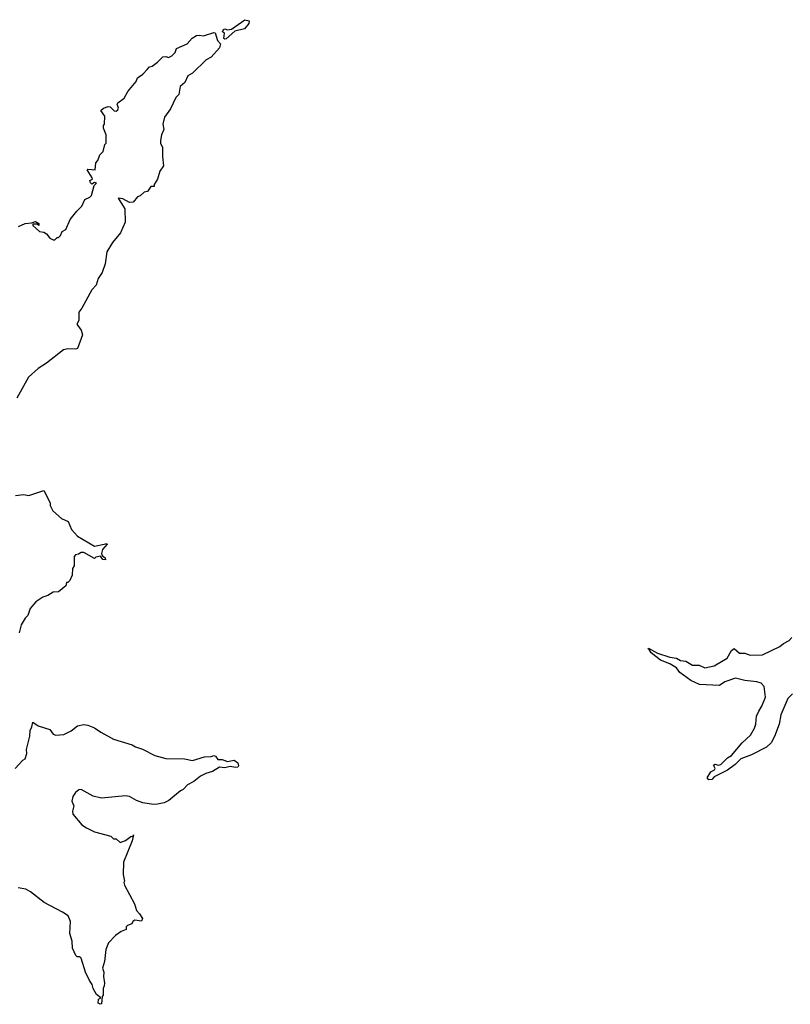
# Model space of a CAD drawing. Extents: x 2293139 to 2515392, y 824115 to 1006937.
# Tile 361 of 417: x 2466016 to 2471764, y 858407 to 865744. Entities that reach past the tile are written whole.
import ezdxf

# ---------------------------------------------------------------- set-up
doc = ezdxf.new("R2010")
doc.units = 0

msp = doc.modelspace()

# ---------------------------------------------------------------- linework, layer by layer
at = {"layer": '0CON10XD'}
for points in [[(2467545, 865598), (2467539.2, 865605), (2467543.3, 865643.3), (2467527.5, 865655), (2467535, 865670), (2467545, 865676), (2467565, 865667.5), (2467596, 865674), (2467695, 865744.3), (2467726.7, 865735), (2467724, 865715), (2467693.8, 865676.2), (2467621.4, 865658.6), (2467555, 865602.5), (2467545, 865598)], [(2466007, 864203), (2466056.4, 864226.4), (2466105, 864230), (2466135, 864240), (2466160, 864225), (2466158.3, 864211.7), (2466145, 864220), (2466115, 864220), (2466115, 864210), (2466162.5, 864165), (2466195, 864160), (2466215, 864147.5), (2466240, 864115), (2466265, 864102.5), (2466277, 864103), (2466295, 864120), (2466305, 864120), (2466320, 864135), (2466333.6, 864166.4), (2466359.3, 864180.7), (2466393.3, 864255), (2466442.3, 864317.7), (2466480, 864355), (2466502.5, 864405), (2466538.8, 864421.2), (2466552.5, 864435), (2466572.5, 864507.5), (2466590, 864525), (2466575, 864530), (2466555, 864517.5), (2466545, 864527.5), (2466540, 864545), (2466560, 864555), (2466557.5, 864565), (2466520, 864625), (2466525, 864630), (2466580, 864625), (2466583, 864677), (2466600, 864695), (2466613, 864737), (2466638.3, 864761.7), (2466650, 864815), (2466660, 864825), (2466660, 864885), (2466640, 864935), (2466640, 864955), (2466647.5, 864965), (2466650, 865025), (2466621.7, 865068.3), (2466640, 865085), (2466675, 865097.5), (2466690, 865095), (2466720, 865065), (2466735, 865063.8), (2466748, 865072), (2466752.5, 865085), (2466742.5, 865115), (2466747.5, 865125), (2466795, 865160), (2466821.7, 865208.3), (2466885, 865282.5), (2466895, 865310), (2466935, 865337.5), (2466966.7, 865373.3), (2466985, 865392.5), (2467005, 865397.5), (2467045, 865427.5), (2467083, 865467), (2467105, 865470), (2467125, 865462.5), (2467150, 865475), (2467175, 865500), (2467185, 865530), (2467264.4, 865565.6), (2467302.3, 865607.7), (2467335, 865626), (2467355, 865630), (2467385.9, 865624.1), (2467465, 865650), (2467475, 865646.7), (2467490.2, 865590.2), (2467513.8, 865563.8), (2467506.3, 865533.7), (2467445, 865464.2), (2467406.7, 865445), (2467305, 865346.2), (2467270.8, 865325), (2467246.9, 865275), (2467213.4, 865246.6), (2467202.6, 865187.4), (2467180.8, 865165), (2467140.4, 865079.5), (2467095, 865018.8), (2467082.9, 864965), (2467092, 864925), (2467072.5, 864885), (2467066.2, 864845), (2467066.2, 864825), (2467081.7, 864791.7), (2467080, 864725), (2467087.5, 864655), (2467060, 864615), (2467043.3, 864555), (2467020, 864515), (2467018.3, 864501.7), (2466995, 864500), (2466970, 864465), (2466945, 864460), (2466915, 864432.5), (2466895, 864423.3), (2466862.5, 864385), (2466835, 864382.9), (2466785, 864409.2), (2466750, 864415), (2466799.2, 864335), (2466802, 864235), (2466768.6, 864155), (2466708.9, 864085), (2466666.9, 864015), (2466652.5, 863925), (2466630.8, 863859.2), (2466601.2, 863815), (2466587.5, 863765), (2466555, 863731.2), (2466480.5, 863595), (2466457.1, 863565), (2466457.8, 863502.2), (2466442.5, 863475), (2466475, 863430), (2466483.3, 863395), (2466446.7, 863295), (2466435, 863288.8), (2466375, 863292.5), (2466342.5, 863285), (2466215.7, 863184.3), (2466153.8, 863145), (2466080.7, 863079.3), (2465993.8, 862925)], [(2465985, 862198.8), (2466045, 862206.7), (2466085, 862198.8), (2466195, 862236.2), (2466242.5, 862145), (2466242.5, 862125), (2466262.5, 862085), (2466327, 862027), (2466377.5, 862005), (2466402.5, 861945), (2466447.5, 861895), (2466575, 861821.2), (2466646.7, 861836.7), (2466665, 861840), (2466667.5, 861835), (2466633.3, 861795), (2466627, 861767), (2466631.7, 861751.7), (2466652.5, 861735), (2466655, 861720), (2466635, 861722.5), (2466617.5, 861747.5), (2466585, 861740), (2466575, 861730), (2466495, 861772.5), (2466475, 861772.5), (2466455, 861760), (2466433, 861757), (2466422.5, 861745), (2466422.5, 861675), (2466410, 861655), (2466407.5, 861605), (2466390, 861565), (2466375, 861550), (2466365, 861550), (2466360, 861525), (2466305, 861480), (2466265, 861477.5), (2466225, 861452.5), (2466189.3, 861440.7), (2466137.5, 861405), (2466095, 861357.5), (2466077.5, 861305), (2466056.4, 861283.6), (2466026.2, 861235), (2466011.2, 861175)], [(2471779.6, 860720.5), (2471746, 860685), (2471692.5, 860565), (2471680.8, 860495), (2471645, 860402.5), (2471620, 860355), (2471585, 860323.3), (2471475, 860266.2), (2471395, 860236.7), (2471352.5, 860195), (2471295, 860152.5), (2471195, 860102.5), (2471177.7, 860082.3), (2471155, 860080), (2471144, 860095), (2471171.9, 860138.1), (2471197.5, 860155), (2471202.5, 860165), (2471191.7, 860188.3), (2471203.8, 860196.2), (2471225, 860190), (2471245.8, 860194.2), (2471295.7, 860244.3), (2471325, 860260), (2471404.1, 860355.9), (2471467.3, 860412.7), (2471495.8, 860465), (2471505.7, 860495), (2471512.5, 860555), (2471527.9, 860592.1), (2471551.3, 860628.7), (2471579.4, 860695), (2471567.5, 860775), (2471545, 860800), (2471515, 860810.8), (2471425, 860819.3), (2471355, 860837.1), (2471275, 860809.5), (2471235, 860783.3), (2471085, 860788.9), (2471020.4, 860820.4), (2470940, 860880), (2470915, 860913.8), (2470865, 860943.8), (2470795, 860972), (2470726.7, 861025), (2470711.7, 861051.7), (2470703.3, 861055), (2470705, 861060), (2470774, 861024), (2470865, 860994), (2470915, 860986.7), (2470945, 860970), (2470985, 860964.5), (2471035, 860933.7), (2471083.9, 860933.9), (2471125, 860913.8), (2471195, 860929.5), (2471293.3, 860985), (2471325, 861042.5), (2471345, 861057.5), (2471385, 861022.5), (2471425, 861023.8), (2471465, 861008.8), (2471555, 861011.4), (2471685, 861074.2), (2471713.3, 861096.7), (2471755, 861117.5), (2471775, 861141.2)], [(2465982.5, 860165), (2466040, 860225), (2466057.5, 860235), (2466070, 860275), (2466067.5, 860305), (2466092.5, 860405), (2466093.6, 860446.4), (2466107.5, 860475), (2466115, 860510), (2466155, 860482.5), (2466240, 860455), (2466265, 860420), (2466285, 860412.5), (2466345, 860417.5), (2466400, 860445), (2466447.7, 860482.3), (2466495, 860490.8), (2466525, 860486), (2466575, 860467.5), (2466620, 860435), (2466715, 860383.3), (2466855, 860340), (2466880, 860325), (2466932.5, 860307.5), (2467025, 860260), (2467105, 860238.8), (2467245, 860236.7), (2467305, 860223.3), (2467395, 860250), (2467445, 860253.8), (2467465, 860261.2), (2467477, 860257), (2467495, 860231.2), (2467525, 860232), (2467565, 860216.7), (2467615.6, 860225.6), (2467643.8, 860205), (2467648, 860185), (2467642.5, 860175), (2467625, 860171.2), (2467585, 860180), (2467545, 860170), (2467507, 860173), (2467455, 860142.5), (2467405, 860127.5), (2467365, 860107.5), (2467313.6, 860066.4), (2467267, 860043), (2467235, 860007.5), (2467215, 859997.5), (2467127.5, 859925), (2467092.3, 859907.7), (2467045, 859897.1), (2467015, 859895.8), (2466935, 859908.8), (2466886.4, 859926.4), (2466835.9, 859955.9), (2466805, 859961.2), (2466625, 859943.3), (2466565, 859958.8), (2466475, 860008), (2466457.5, 860005), (2466433.3, 859985), (2466413.3, 859955), (2466405, 859920), (2466420, 859885), (2466410, 859845), (2466413, 859823), (2466480, 859745), (2466515, 859722.5), (2466573, 859693), (2466695, 859660), (2466715, 859640), (2466735, 859640), (2466765, 859612.5), (2466805, 859627.5), (2466845, 859656.7), (2466860, 859660), (2466865, 859670), (2466853.8, 859625), (2466790, 859465), (2466787.5, 859375), (2466796.7, 859325), (2466793.3, 859315), (2466797.5, 859295), (2466872.5, 859155), (2466887.5, 859105), (2466910.7, 859080.7), (2466932.5, 859045), (2466925, 859027.5), (2466875, 859033.3), (2466860, 859025), (2466853, 859007), (2466820, 858995), (2466810, 858985), (2466810, 858965), (2466771.7, 858948.3), (2466730.7, 858919.3), (2466677.5, 858865), (2466657.5, 858815), (2466647.5, 858725), (2466633.3, 858675), (2466642.5, 858645), (2466640, 858615), (2466647.5, 858565), (2466646.4, 858543.6), (2466637.5, 858525), (2466637.5, 858475), (2466630, 858465), (2466625, 858410), (2466615, 858406.7), (2466602, 858415), (2466604, 858446), (2466620, 858455), (2466589.4, 858479.4), (2466563.8, 858525), (2466557.5, 858555), (2466537.5, 858585)], [(2466537.5, 858585), (2466506.7, 858645), (2466475, 858750), (2466465, 858760), (2466445, 858760), (2466435, 858770), (2466410, 858825), (2466407.7, 858877.7), (2466391.2, 858935), (2466393.8, 859025), (2466376.7, 859065), (2466335, 859093.8), (2466198.8, 859165), (2466097.5, 859245), (2466062.5, 859265), (2466005, 859275.8)]]:
    msp.add_lwpolyline(points, dxfattribs=at)

doc.saveas('drawing.dxf')
